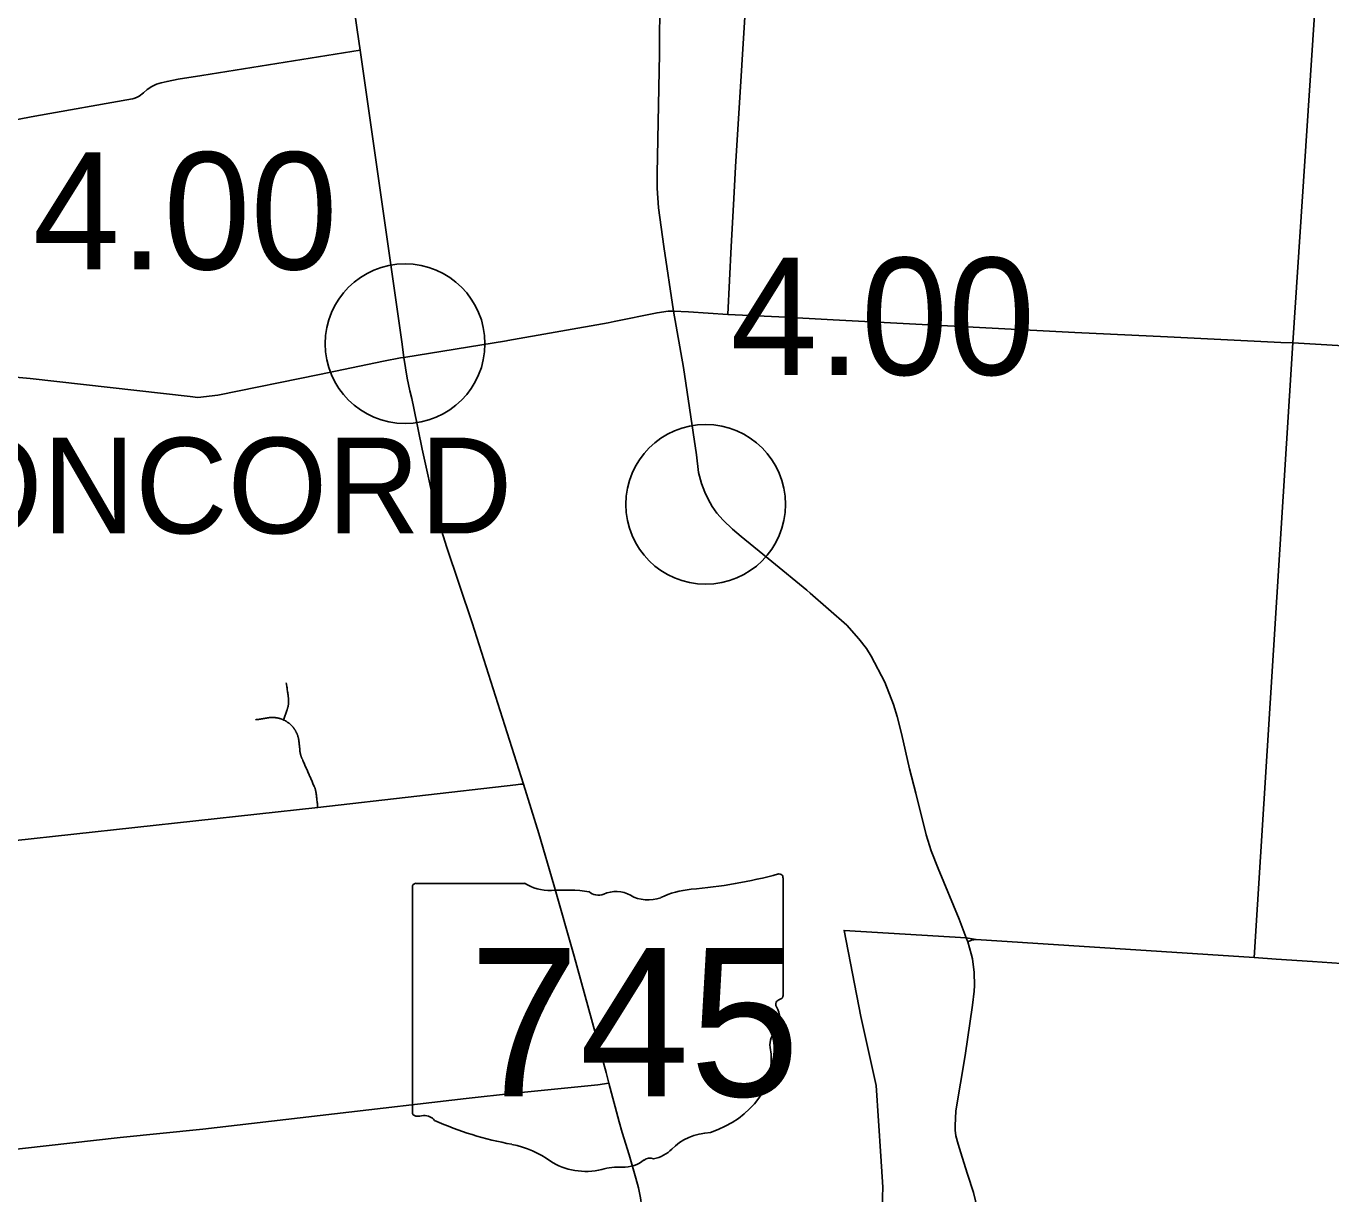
# Model space of a CAD drawing. Extents: x 1729596 to 1934326, y 644115 to 911751.
# Drawn here: x 1784735 to 1796991, y 792690 to 803658 of the extents above; entities that cross this region are included whole.
import ezdxf

# ---------------------------------------------------------------- set-up
doc = ezdxf.new("R2010")
doc.units = 0
for name, color, linetype in [('Default', 7, 'Continuous'), ('GM_X_County_Road', 7, 'Continuous'), ('GM_X_State_Route', 7, 'Continuous'), ('GM_X_State_Shield', 7, 'Continuous'), ('GM_X_Township', 7, 'Continuous'), ('GM_X_Township_Road', 7, 'Continuous'), ('GM_X_Township_Text', 7, 'Continuous')]:
    doc.layers.add(name, color=color, linetype=linetype)

msp = doc.modelspace()

# ---------------------------------------------------------------- linework, layer by layer
at = {"layer": 'Default'}
for centre in [(1788295, 800675), (1791118, 799166)]:
    msp.add_circle(centre, 750, dxfattribs=at)
at = {"layer": 'GM_X_County_Road'}
for points in [[(1791328, 800949), (1791359, 801588), (1791381, 801980), (1791400, 802336), (1791517, 804248), (1791555, 804839), (1791576, 805255), (1791663, 806861), (1791666, 806898), (1791673, 806996), (1791713, 807764)], [(1789248, 800701), (1789260, 800704), (1790202, 800872), (1790259, 800884)], [(1790259, 800884), (1790662, 800965), (1790767, 800980), (1790816, 800981)], [(1790816, 800981), (1790957, 800973), (1791328, 800949), (1791805, 800926), (1792317, 800900), (1794586, 800781), (1795455, 800738), (1796520, 800687)], [(1788284, 800545), (1789248, 800701)], [(1796520, 800687), (1796632, 800682), (1798065, 800600), (1798576, 800566), (1800057, 800481), (1801901, 800359), (1802286, 800331), (1802901, 800301), (1803824, 800245), (1804171, 800217), (1804715, 800188)], [(1780979, 800357), (1781251, 800385), (1781456, 800401), (1781721, 800423), (1782095, 800460), (1782415, 800484), (1782676, 800509), (1782703, 800508), (1782890, 800490), (1783080, 800464), (1783370, 800430), (1783710, 800417), (1784177, 800386), (1784465, 800376), (1784774, 800347), (1786277, 800180), (1786348, 800171), (1786537, 800193), (1787491, 800386), (1788093, 800511), (1788252, 800542), (1788284, 800545)]]:
    msp.add_lwpolyline(points, dxfattribs=at)
at = {"layer": 'GM_X_State_Route'}
for points in [[(1790208, 793730), (1790185, 793831), (1789883, 794924), (1789691, 795593), (1789552, 796074), (1789406, 796539), (1788925, 798054), (1788685, 798770), (1788593, 799061), (1788574, 799137), (1788559, 799211), (1788513, 799432), (1788454, 799683), (1788376, 800070), (1788357, 800160), (1788339, 800233), (1788316, 800352), (1788284, 800545), (1788263, 800693), (1787872, 803431), (1787846, 803622), (1787700, 804624)], [(1790684, 803416), (1790687, 803933), (1790683, 804011), (1790681, 804061), (1790677, 804093)], [(1790816, 800981), (1790725, 801587), (1790674, 801951), (1790662, 802137), (1790662, 802272), (1790684, 803396), (1790684, 803416)], [(1792099, 798333), (1792069, 798359), (1791739, 798628), (1791453, 798865), (1791371, 798933), (1791282, 799017), (1791224, 799083), (1791180, 799145), (1791143, 799214), (1791110, 799281), (1791078, 799363), (1791051, 799466), (1791032, 799632), (1791000, 799840), (1790910, 800451), (1790816, 800981)], [(1793626, 794462), (1793626, 794462), (1793641, 794594), (1793644, 794648), (1793641, 794771), (1793623, 794897), (1793613, 794945), (1793580, 795059), (1793566, 795094), (1793498, 795270), (1793303, 795745), (1793237, 795913), (1793188, 796062), (1793091, 796453), (1793034, 796681), (1792957, 797013), (1792916, 797174), (1792881, 797288), (1792802, 797495), (1792672, 797742), (1792629, 797811), (1792556, 797903), (1792444, 798033), (1792099, 798333)], [(1793540, 791608), (1793549, 791942), (1793553, 792041), (1793562, 792113), (1793568, 792137), (1793585, 792183), (1793636, 792281), (1793653, 792321), (1793664, 792356), (1793672, 792401), (1793674, 792449), (1793673, 792501), (1793669, 792548), (1793654, 792626), (1793633, 792702), (1793579, 792877), (1793527, 793036), (1793489, 793158), (1793469, 793235), (1793462, 793288), (1793461, 793331), (1793468, 793471), (1793556, 793991), (1793626, 794462)], [(1790307, 793367), (1790208, 793730)], [(1790432, 790335), (1790390, 790706), (1790390, 790920), (1790399, 791128), (1790496, 792123), (1790514, 792320), (1790520, 792424), (1790521, 792501), (1790516, 792584), (1790507, 792652), (1790487, 792748), (1790462, 792838), (1790399, 793056), (1790334, 793268), (1790307, 793367)]]:
    msp.add_lwpolyline(points, dxfattribs=at)
at = {"layer": 'GM_X_State_Shield'}
for p, q in [((1791845, 794554), (1791845, 795660)), ((1791845, 794554), (1791845, 795660)), ((1788365, 795571), (1788365, 793458)), ((1788365, 795571), (1788365, 793458)), ((1789418, 795607), (1788399, 795607)), ((1789418, 795607), (1788399, 795607)), ((1791845, 794555), (1791845, 794554)), ((1791845, 794555), (1791845, 794554))]:
    msp.add_line(p, q, dxfattribs=at)
for centre, major_axis, start_param, end_param in [((1790605, 798489), (3691, 0), 4.814394, 5.042369), ((1790605, 798489), (3691, 0), 4.814394, 5.042369), ((1791806, 795664), (38.7, 0), 6.141152, 7.989035), ((1791806, 795664), (38.7, 0), 6.141152, 7.989035), ((1788404, 795576), (40.3, 0), 1.712693, 3.28349), ((1788404, 795576), (40.3, 0), 1.712693, 3.28349), ((1789661, 795853), (391, 0), 4.042523, 4.731795), ((1789661, 795853), (391, 0), 4.042523, 4.731795), ((1789791, 794421), (1404, 0), 1.404758, 1.657858), ((1789791, 794421), (1404, 0), 1.404758, 1.657858), ((1790109, 795587), (113, 0), 3.836095, 5.185415), ((1790109, 795587), (113, 0), 3.836095, 5.185415), ((1790275, 795342), (235, 0), 0.950623, 2.079405), ((1790275, 795342), (235, 0), 0.950623, 2.079405), ((1790578, 795677), (282, 0), 4.081561, 5.145723), ((1790578, 795677), (282, 0), 4.081561, 5.145723), ((1791076, 794962), (743, 0), 1.699011, 2.107814), ((1791076, 794962), (743, 0), 1.699011, 2.107814), ((1791836, 794473), (60, 0), 1.883978, 3.671073), ((1791836, 794473), (60, 0), 1.883978, 3.671073), ((1791804, 794550), (41.5, 0), 5.05454, 6.418171), ((1791804, 794550), (41.5, 0), 5.05454, 6.418171), ((1791455, 794333), (360, 0), 5.934695, 6.695948), ((1791455, 794333), (360, 0), 5.934695, 6.695948), ((1791984, 794092), (262, 0), 2.387724, 3.262537), ((1791984, 794092), (262, 0), 2.387724, 3.262537), ((1790812, 793951), (923, 0), 5.101752, 6.440018), ((1790812, 793951), (923, 0), 5.101752, 6.440018), ((1788405, 793453), (40.7, 0), 3.00124, 4.508301), ((1788405, 793453), (40.7, 0), 3.00124, 4.508301), ((1788411, 793669), (310, 0), 4.665946, 4.897461), ((1788411, 793669), (310, 0), 4.665946, 4.897461), ((1788475, 793336), (112, 0), 0.519207, 1.627899), ((1788475, 793336), (112, 0), 0.519207, 1.627899), ((1789888, 795235), (2665, 0), 4.195997, 4.488961), ((1789888, 795235), (2665, 0), 4.195997, 4.488961), ((1791201, 792864), (506, 0), 1.647645, 2.488434), ((1791201, 792864), (506, 0), 1.647645, 2.488434), ((1789093, 792508), (834, 0), 0.823519, 1.323587), ((1789093, 792508), (834, 0), 0.823519, 1.323587), ((1790561, 793253), (298, 0), 4.937069, 5.64225), ((1790561, 793253), (298, 0), 4.937069, 5.64225), ((1789995, 793325), (529, 0), 4.026481, 4.996735), ((1789995, 793325), (529, 0), 4.026481, 4.996735), ((1790301, 792595), (435, 0), 1.495662, 1.94098), ((1790301, 792595), (435, 0), 1.495662, 1.94098), ((1790339, 793167), (282, 0), 4.691044, 5.507374), ((1790339, 793167), (282, 0), 4.691044, 5.507374), ((1790595, 792962), (79.4, 0), 1.147584, 2.315152), ((1790595, 792962), (79.4, 0), 1.147584, 2.315152)]:
    msp.add_ellipse(centre, major_axis=major_axis, ratio=0.8, start_param=start_param, end_param=end_param, dxfattribs=at)
at = {"layer": 'GM_X_Township'}
msp.add_lwpolyline([(1796898, 804715), (1796632, 800682), (1796269, 794910), (1793660, 795080), (1793566, 795094), (1792419, 795165), (1792576, 794356), (1792720, 793710), (1792764, 793045), (1792783, 792753), (1792702, 790313), (1792702, 789519), (1792745, 788755), (1792845, 788222), (1793028, 787628), (1793570, 786064), (1793601, 785958), (1793697, 785627), (1793703, 785362), (1793623, 785191), (1793510, 784951), (1793649, 784141)], dxfattribs=at)
at = {"layer": 'GM_X_Township_Road'}
for points in [[(1782676, 802437), (1783430, 802559), (1784155, 802688), (1784818, 802812), (1785735, 802974), (1785747, 802978), (1785772, 802987), (1785797, 802999), (1785838, 803032), (1785874, 803062), (1785916, 803092), (1785959, 803113), (1786003, 803125), (1786060, 803139), (1786163, 803159), (1786385, 803195), (1787872, 803431)], [(1787154, 797141), (1787157, 797150), (1787160, 797159), (1787163, 797168), (1787166, 797177), (1787169, 797185), (1787172, 797194), (1787175, 797203), (1787178, 797212), (1787181, 797221), (1787184, 797230), (1787187, 797238), (1787189, 797242), (1787190, 797247), (1787191, 797251), (1787192, 797255), (1787194, 797259), (1787195, 797263), (1787196, 797267), (1787196, 797272), (1787197, 797276), (1787198, 797280), (1787199, 797284), (1787199, 797288), (1787200, 797293), (1787200, 797297), (1787200, 797301), (1787201, 797306), (1787201, 797310), (1787201, 797314), (1787201, 797319), (1787201, 797323), (1787201, 797327), (1787201, 797331), (1787201, 797336), (1787200, 797340), (1787200, 797344), (1787199, 797349), (1787199, 797353), (1787198, 797357), (1787197, 797366), (1787196, 797376), (1787194, 797385), (1787193, 797395), (1787191, 797404), (1787190, 797413), (1787188, 797423), (1787187, 797432), (1787186, 797442), (1787184, 797451), (1787183, 797460), (1787181, 797470), (1787180, 797479), (1787178, 797489)], [(1787475, 796318), (1787474, 796328), (1787473, 796338), (1787472, 796348), (1787471, 796358), (1787469, 796367), (1787468, 796377), (1787467, 796387), (1787466, 796397), (1787465, 796406), (1787464, 796416), (1787463, 796426), (1787462, 796436), (1787461, 796445), (1787460, 796450), (1787460, 796454), (1787459, 796458), (1787458, 796462), (1787458, 796466), (1787457, 796470), (1787456, 796474), (1787455, 796479), (1787454, 796483), (1787453, 796487), (1787452, 796491), (1787450, 796495), (1787449, 796499), (1787448, 796503), (1787446, 796507), (1787445, 796511), (1787443, 796514), (1787441, 796518), (1787437, 796527), (1787433, 796536), (1787429, 796545), (1787425, 796555), (1787421, 796564), (1787418, 796573), (1787414, 796582), (1787410, 796591), (1787406, 796600), (1787402, 796609), (1787398, 796618), (1787394, 796627), (1787390, 796636), (1787386, 796645), (1787382, 796654), (1787378, 796663), (1787374, 796672), (1787370, 796681), (1787366, 796690), (1787362, 796699), (1787358, 796708), (1787354, 796717), (1787350, 796726), (1787346, 796735), (1787342, 796744), (1787338, 796753), (1787334, 796762), (1787330, 796772), (1787326, 796781), (1787325, 796784), (1787323, 796788), (1787322, 796792), (1787320, 796796), (1787319, 796800), (1787317, 796804), (1787316, 796808), (1787315, 796812), (1787314, 796816), (1787313, 796820), (1787312, 796824), (1787311, 796828), (1787310, 796832), (1787309, 796836), (1787309, 796840), (1787308, 796844), (1787307, 796848), (1787307, 796852), (1787306, 796857), (1787306, 796866), (1787305, 796875), (1787304, 796884), (1787303, 796893), (1787302, 796902), (1787301, 796911), (1787300, 796920), (1787299, 796930), (1787298, 796939), (1787298, 796943), (1787297, 796947), (1787297, 796952), (1787296, 796956), (1787295, 796960), (1787294, 796964), (1787294, 796969), (1787293, 796973), (1787292, 796977), (1787290, 796981), (1787289, 796986), (1787288, 796990), (1787287, 796994), (1787285, 796998), (1787284, 797002), (1787282, 797006), (1787280, 797010), (1787279, 797014), (1787277, 797018), (1787275, 797022), (1787273, 797026), (1787271, 797030), (1787269, 797034), (1787267, 797037), (1787266, 797039), (1787265, 797041), (1787263, 797045), (1787260, 797049), (1787258, 797052), (1787256, 797056), (1787253, 797059), (1787251, 797063), (1787248, 797066), (1787245, 797070), (1787243, 797073), (1787240, 797076), (1787237, 797080), (1787234, 797083), (1787231, 797086), (1787228, 797089), (1787225, 797092), (1787222, 797095), (1787219, 797098), (1787216, 797101), (1787212, 797104), (1787209, 797107), (1787206, 797110), (1787202, 797112), (1787199, 797115), (1787195, 797117), (1787192, 797120), (1787188, 797122), (1787184, 797125), (1787181, 797127), (1787177, 797129), (1787173, 797132), (1787169, 797134), (1787166, 797136), (1787162, 797138), (1787158, 797140), (1787154, 797141), (1787150, 797143), (1787146, 797145), (1787142, 797147), (1787138, 797148), (1787134, 797150), (1787130, 797151), (1787126, 797152), (1787122, 797154), (1787118, 797155), (1787114, 797156), (1787109, 797157), (1787105, 797158), (1787101, 797159), (1787097, 797160), (1787093, 797161), (1787088, 797161), (1787084, 797162), (1787080, 797162), (1787076, 797163), (1787071, 797163), (1787067, 797164), (1787063, 797164), (1787059, 797164), (1787054, 797164), (1787050, 797164), (1787046, 797164), (1787041, 797164), (1787037, 797164), (1787033, 797164), (1787029, 797163), (1787024, 797163), (1787020, 797163), (1787016, 797162), (1787012, 797161), (1787002, 797160), (1786993, 797159), (1786984, 797157), (1786974, 797156), (1786965, 797154), (1786956, 797153), (1786946, 797152), (1786937, 797150), (1786928, 797149), (1786918, 797147), (1786909, 797146), (1786900, 797145), (1786890, 797143)], [(1781040, 795733), (1783893, 795933), (1784036, 795945), (1787475, 796318), (1789335, 796532), (1789379, 796538), (1789406, 796539)], [(1793580, 795059), (1793615, 795073), (1793660, 795080), (1796269, 794910), (1796478, 794896)], [(1796478, 794896), (1796818, 794874), (1797725, 794811), (1798705, 794743), (1800065, 794648), (1801142, 794575), (1801482, 794551), (1801528, 794554), (1801699, 794541)], [(1784293, 793126), (1784354, 793107), (1784475, 793093), (1785619, 793219), (1786396, 793298), (1788869, 793586), (1789322, 793635), (1790104, 793716), (1790208, 793730)]]:
    msp.add_lwpolyline(points, dxfattribs=at)

# ---------------------------------------------------------------- texts
at = {"layer": 'Default'}
for p in [(1784799, 801373), (1791350, 800382)]:
    msp.add_text('4.00', height=1100, dxfattribs=at).set_placement(p)
at = {"layer": 'GM_X_State_Shield'}
msp.add_text('745', height=1392.2, dxfattribs=at).set_placement((1788896, 793607))
msp.add_text('745', height=1392.2, dxfattribs=at).set_placement((1788896, 793607))
at = {"layer": 'GM_X_Township_Text'}
msp.add_text('CONCORD', height=900, rotation=0, dxfattribs=at).set_placement((1783085, 798893))

doc.saveas('drawing.dxf')
